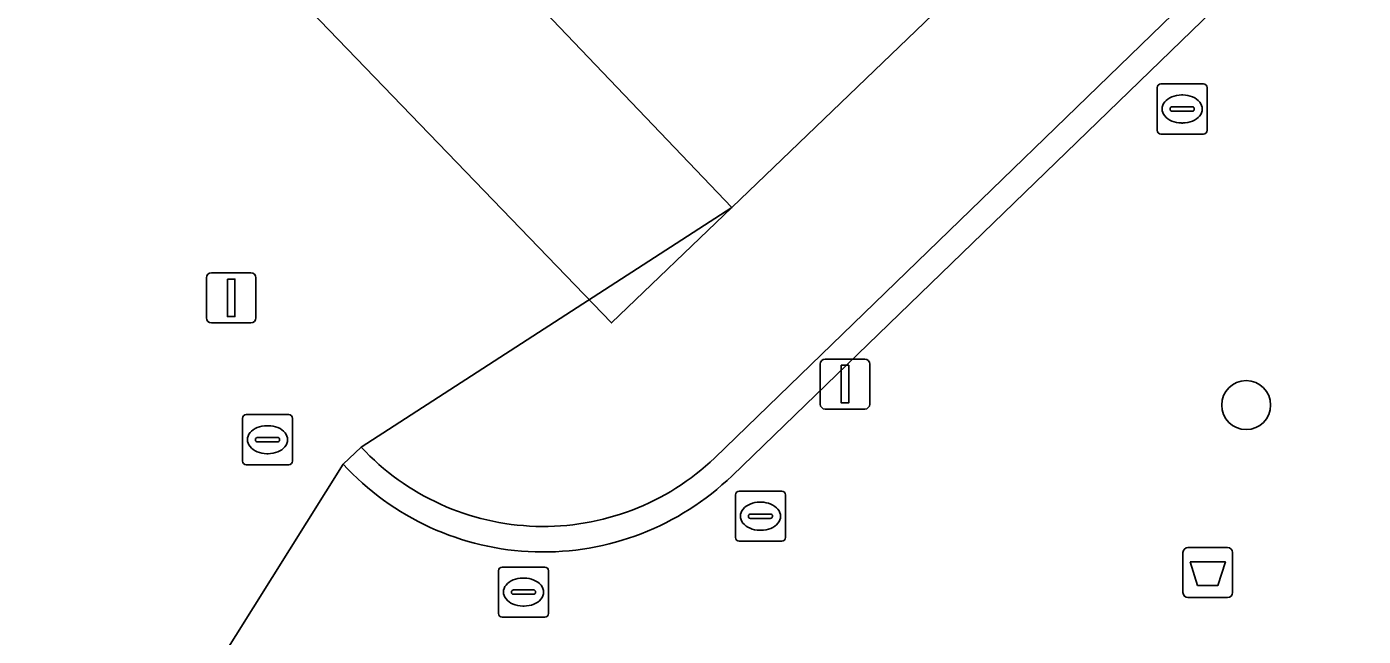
# Model space of a CAD drawing. Extents: x 161087 to 161926, y 382572 to 383873.
# Drawn here: x 161339.62 to 161366.32, y 383430.09 to 383442.27 of the extents above; entities that cross this region are included whole.
import ezdxf

# ---------------------------------------------------------------- set-up
doc = ezdxf.new("R2010")
doc.units = 0
for name, color, linetype in [('IMGEO_Afvalbak', 7, 'Continuous'), ('IMGEO_Boom', 7, 'Continuous'), ('IMGEO_Kolk', 7, 'Continuous'), ('IMGEO_Lichtmast', 7, 'Continuous'), ('IMGEO_Pand', 7, 'Continuous'), ('IMGEO_Pand_overbouw', 7, 'Continuous'), ('IMGEO_Rioolput', 7, 'Continuous'), ('IMGEO_Voetgangersgebied_open', 7, 'Continuous')]:
    doc.layers.add(name, color=color, linetype=linetype)

msp = doc.modelspace()

# ---------------------------------------------------------------- linework, layer by layer
at = {"layer": 'IMGEO_Afvalbak'}
for p, q in [((161362.821, 383431.863), (161363.611, 383431.863)), ((161363.611, 383431.863), (161362.821, 383431.863)), ((161362.721, 383430.963), (161362.721, 383431.763)), ((161362.721, 383431.763), (161362.721, 383430.963)), ((161363.711, 383431.763), (161363.711, 383430.963)), ((161363.711, 383430.963), (161363.711, 383431.763)), ((161363.611, 383430.863), (161362.821, 383430.863)), ((161362.821, 383430.863), (161363.611, 383430.863))]:
    msp.add_line(p, q, dxfattribs=at)
msp.add_lwpolyline([(161362.864, 383431.577), (161363.568, 383431.577), (161363.419, 383431.107), (161363.013, 383431.107), (161362.864, 383431.577)], dxfattribs=at)
for centre, start, end in [((161362.821, 383431.763), 90, 180), ((161362.821, 383431.763), 90, 180), ((161363.611, 383431.763), 0, 90), ((161363.611, 383431.763), 360, 90), ((161362.821, 383430.963), 180, 270), ((161362.821, 383430.963), 180, 270), ((161363.611, 383430.963), 270, 0), ((161363.611, 383430.963), 270, 0)]:
    msp.add_arc(centre, 0.1, start, end, dxfattribs=at)
at = {"layer": 'IMGEO_Boom'}
msp.add_circle((161363.984, 383434.71), 0.489, dxfattribs=at)
at = {"layer": 'IMGEO_Kolk'}
for p, q in [((161362.205, 383440.198), (161362.205, 383441.05)), ((161362.28, 383441.124), (161363.132, 383441.124)), ((161363.206, 383441.05), (161363.206, 383440.198)), ((161362.507, 383440.667), (161362.905, 383440.667)), ((161362.693, 383440.904), (161362.718, 383440.904)), ((161362.464, 383440.618), (161362.464, 383440.63)), ((161362.902, 383440.581), (161362.504, 383440.581)), ((161362.948, 383440.63), (161362.948, 383440.618)), ((161363.132, 383440.124), (161362.28, 383440.124)), ((161362.716, 383440.344), (161362.691, 383440.344)), ((161344.006, 383434.518), (161344.858, 383434.518)), ((161343.931, 383433.592), (161343.931, 383434.444)), ((161344.419, 383434.298), (161344.444, 383434.298)), ((161344.932, 383434.444), (161344.932, 383433.592)), ((161344.19, 383434.012), (161344.19, 383434.024)), ((161344.628, 383433.975), (161344.23, 383433.975)), ((161344.233, 383434.061), (161344.631, 383434.061)), ((161344.674, 383434.024), (161344.674, 383434.012)), ((161344.442, 383433.738), (161344.417, 383433.738)), ((161344.858, 383433.518), (161344.006, 383433.518)), ((161353.779, 383432.064), (161353.779, 383432.916)), ((161353.854, 383432.99), (161354.706, 383432.99)), ((161354.78, 383432.916), (161354.78, 383432.064)), ((161354.267, 383432.77), (161354.292, 383432.77)), ((161354.038, 383432.484), (161354.038, 383432.496)), ((161354.476, 383432.447), (161354.078, 383432.447)), ((161354.081, 383432.533), (161354.479, 383432.533)), ((161354.522, 383432.496), (161354.522, 383432.484)), ((161354.29, 383432.21), (161354.265, 383432.21)), ((161354.706, 383431.99), (161353.854, 383431.99))]:
    msp.add_line(p, q, dxfattribs=at)
for points in [[(161362.205, 383440.198), (161362.205, 383441.05)], [(161362.28, 383441.124), (161363.132, 383441.124)], [(161363.206, 383441.05), (161363.206, 383440.198)], [(161363.132, 383440.124), (161362.28, 383440.124)], [(161344.006, 383434.518), (161344.858, 383434.518)], [(161343.931, 383433.592), (161343.931, 383434.444)], [(161344.932, 383434.444), (161344.932, 383433.592)], [(161344.858, 383433.518), (161344.006, 383433.518)], [(161353.779, 383432.064), (161353.779, 383432.916)], [(161353.854, 383432.99), (161354.706, 383432.99)], [(161354.78, 383432.916), (161354.78, 383432.064)], [(161354.706, 383431.99), (161353.854, 383431.99)]]:
    msp.add_lwpolyline(points, dxfattribs=at)
for centre, radius, start, end in [((161362.282, 383441.048), 0.0765, 91.552, 178.448), ((161362.282, 383441.048), 0.0765, 91.552, 178.448), ((161363.13, 383441.048), 0.0765, 1.552, 88.448), ((161363.13, 383441.048), 0.0765, 1.552, 88.448), ((161362.504, 383440.627), 0.0403, 85.8775, 175.7526), ((161362.909, 383440.629), 0.0386, 1.7309, 96.639), ((161362.501, 383440.617), 0.0366, 178.938, 274.7102), ((161362.905, 383440.624), 0.043, 264.8664, 352.4533), ((161362.282, 383440.2), 0.0765, 181.552, 268.448), ((161362.282, 383440.2), 0.0765, 181.552, 268.448), ((161363.13, 383440.2), 0.0765, 271.552, 358.448), ((161363.13, 383440.2), 0.0765, 271.552, 358.448), ((161344.008, 383434.442), 0.0765, 91.552, 178.448), ((161344.008, 383434.442), 0.0765, 91.552, 178.448), ((161344.856, 383434.442), 0.0765, 1.552, 88.448), ((161344.856, 383434.442), 0.0765, 1.552, 88.448), ((161344.23, 383434.021), 0.0403, 85.8775, 175.7526), ((161344.227, 383434.011), 0.0366, 178.938, 274.7102), ((161344.631, 383434.018), 0.043, 264.8664, 352.4533), ((161344.635, 383434.023), 0.0386, 1.7309, 96.639), ((161344.008, 383433.594), 0.0765, 181.552, 268.448), ((161344.008, 383433.594), 0.0765, 181.552, 268.448), ((161344.856, 383433.594), 0.0765, 271.552, 358.448), ((161344.856, 383433.594), 0.0765, 271.552, 358.448), ((161353.856, 383432.914), 0.0765, 91.552, 178.448), ((161353.856, 383432.914), 0.0765, 91.552, 178.448), ((161354.704, 383432.914), 0.0765, 1.552, 88.448), ((161354.704, 383432.914), 0.0765, 1.552, 88.448), ((161354.078, 383432.493), 0.0403, 85.8775, 175.7526), ((161354.075, 383432.483), 0.0366, 178.938, 274.7102), ((161354.479, 383432.49), 0.043, 264.8664, 352.4533), ((161354.483, 383432.495), 0.0386, 1.7309, 96.639), ((161353.856, 383432.066), 0.0765, 181.552, 268.448), ((161353.856, 383432.066), 0.0765, 181.552, 268.448), ((161354.704, 383432.066), 0.0765, 271.552, 358.448), ((161354.704, 383432.066), 0.0765, 271.552, 358.448)]:
    msp.add_arc(centre, radius, start, end, dxfattribs=at)
for centre, major_axis, ratio, start_param, end_param in [((161362.692, 383440.624), (-0.387, 0.002), 0.722429, 4.712389, 7.853982), ((161362.717, 383440.624), (-0.39, 0.002), 0.717154, 1.570796, 4.712389), ((161344.418, 383434.018), (-0.387, 0.002), 0.722429, 4.712389, 7.853982), ((161344.443, 383434.018), (-0.39, 0.002), 0.717154, 1.570796, 4.712389), ((161354.266, 383432.49), (-0.387, 0.002), 0.722429, 4.712389, 7.853982), ((161354.291, 383432.49), (-0.39, 0.002), 0.717154, 1.570796, 4.712389)]:
    msp.add_ellipse(centre, major_axis=major_axis, ratio=ratio, start_param=start_param, end_param=end_param, dxfattribs=at)
at = {"layer": 'IMGEO_Lichtmast'}
for p, q in [((161343.21, 383436.452), (161343.21, 383437.252)), ((161343.21, 383437.252), (161343.21, 383436.452)), ((161343.31, 383437.352), (161344.1, 383437.352)), ((161344.1, 383437.352), (161343.31, 383437.352)), ((161344.2, 383437.252), (161344.2, 383436.452)), ((161344.2, 383436.452), (161344.2, 383437.252)), ((161344.1, 383436.352), (161343.31, 383436.352)), ((161343.31, 383436.352), (161344.1, 383436.352)), ((161355.574, 383435.629), (161356.364, 383435.629)), ((161356.364, 383435.629), (161355.574, 383435.629)), ((161355.474, 383434.729), (161355.474, 383435.529)), ((161355.474, 383435.529), (161355.474, 383434.729)), ((161356.464, 383435.529), (161356.464, 383434.729)), ((161356.464, 383434.729), (161356.464, 383435.529)), ((161356.364, 383434.629), (161355.574, 383434.629)), ((161355.574, 383434.629), (161356.364, 383434.629))]:
    msp.add_line(p, q, dxfattribs=at)
for points in [[(161343.63, 383437.227), (161343.78, 383437.227), (161343.78, 383436.477), (161343.63, 383436.477), (161343.63, 383437.227)], [(161355.894, 383435.504), (161356.044, 383435.504), (161356.044, 383434.754), (161355.894, 383434.754), (161355.894, 383435.504)]]:
    msp.add_lwpolyline(points, dxfattribs=at)
for centre, start, end in [((161343.31, 383437.252), 90, 180), ((161343.31, 383437.252), 90, 180), ((161344.1, 383437.252), 0, 90), ((161344.1, 383437.252), 360, 90), ((161343.31, 383436.452), 180, 270), ((161343.31, 383436.452), 180, 270), ((161344.1, 383436.452), 270, 0), ((161344.1, 383436.452), 270, 0), ((161355.574, 383435.529), 90, 180), ((161355.574, 383435.529), 90, 180), ((161356.364, 383435.529), 0, 90), ((161356.364, 383435.529), 360, 90), ((161355.574, 383434.729), 180, 270), ((161355.574, 383434.729), 180, 270), ((161356.364, 383434.729), 270, 0), ((161356.364, 383434.729), 270, 0)]:
    msp.add_arc(centre, 0.1, start, end, dxfattribs=at)
at = {"layer": 'IMGEO_Pand'}
msp.add_lwpolyline([(161356.509, 383448.497), (161359.582, 383451.432), (161356.246, 383454.992), (161354.389, 383456.793), (161351.327, 383454.008), (161352.118, 383451.031), (161347.149, 383446.288), (161346.767, 383445.924), (161346.827, 383445.861), (161353.706, 383438.659), (161360.067, 383444.772)], close=True, dxfattribs=at)
at = {"layer": 'IMGEO_Pand_overbouw'}
msp.add_lwpolyline([(161346.827, 383445.861), (161344.385, 383443.529), (161351.305, 383436.352), (161353.706, 383438.659)], close=True, dxfattribs=at)
at = {"layer": 'IMGEO_Rioolput'}
for p, q in [((161349.045, 383430.548), (161349.045, 383431.4)), ((161349.12, 383431.474), (161349.972, 383431.474)), ((161350.046, 383431.4), (161350.046, 383430.548)), ((161349.533, 383431.254), (161349.558, 383431.254)), ((161349.304, 383430.968), (161349.304, 383430.98)), ((161349.742, 383430.931), (161349.344, 383430.931)), ((161349.347, 383431.017), (161349.745, 383431.017)), ((161349.788, 383430.98), (161349.788, 383430.968)), ((161349.556, 383430.694), (161349.531, 383430.694)), ((161349.972, 383430.474), (161349.12, 383430.474))]:
    msp.add_line(p, q, dxfattribs=at)
for points in [[(161349.045, 383430.548), (161349.045, 383431.4)], [(161349.12, 383431.474), (161349.972, 383431.474)], [(161350.046, 383431.4), (161350.046, 383430.548)], [(161349.972, 383430.474), (161349.12, 383430.474)]]:
    msp.add_lwpolyline(points, dxfattribs=at)
for centre, radius, start, end in [((161349.122, 383431.398), 0.0765, 91.552, 178.448), ((161349.122, 383431.398), 0.0765, 91.552, 178.448), ((161349.97, 383431.398), 0.0765, 1.552, 88.448), ((161349.97, 383431.398), 0.0765, 1.552, 88.448), ((161349.344, 383430.977), 0.0403, 85.8775, 175.7526), ((161349.341, 383430.967), 0.0366, 178.938, 274.7102), ((161349.745, 383430.974), 0.043, 264.8664, 352.4533), ((161349.749, 383430.979), 0.0386, 1.7309, 96.639), ((161349.122, 383430.55), 0.0765, 181.552, 268.448), ((161349.122, 383430.55), 0.0765, 181.552, 268.448), ((161349.97, 383430.55), 0.0765, 271.552, 358.448), ((161349.97, 383430.55), 0.0765, 271.552, 358.448)]:
    msp.add_arc(centre, radius, start, end, dxfattribs=at)
for centre, major_axis, ratio, start_param, end_param in [((161349.532, 383430.974), (-0.387, 0.002), 0.722429, 4.712389, 7.853982), ((161349.557, 383430.974), (-0.39, 0.002), 0.717154, 1.570796, 4.712389)]:
    msp.add_ellipse(centre, major_axis=major_axis, ratio=ratio, start_param=start_param, end_param=end_param, dxfattribs=at)
at = {"layer": 'IMGEO_Voetgangersgebied_open'}
for points in [[(161396.908, 383480.42), (161391.391, 383475.063), (161385.608, 383469.448), (161379.834, 383463.842), (161375.198, 383459.41), (161369.691, 383454.15), (161369.372, 383453.845), (161363.012, 383447.772), (161363.096, 383447.683), (161360.067, 383444.772), (161353.706, 383438.659), (161346.303, 383433.87)], [(161336.288, 383418.128), (161345.94, 383433.532), (161346.303, 383433.87), (161353.706, 383438.659), (161346.827, 383445.861), (161346.767, 383445.924), (161344.83, 383448.05), (161342.849, 383456.151), (161340.152, 383466.811), (161337.846, 383475.923)], [(161381.044, 383459.759), (161380.682, 383460.119), (161374.218, 383453.857), (161353.368, 383433.657)], [(161353.368, 383433.657), (161374.218, 383453.857), (161380.682, 383460.119), (161381.044, 383459.759), (161374.578, 383453.499), (161353.712, 383433.298)], [(161353.712, 383433.298), (161374.578, 383453.499), (161381.044, 383459.759)], [(161346.303, 383433.87), (161345.94, 383433.532)], [(161345.94, 383433.532), (161336.288, 383418.128), (161345.61, 383413.66)]]:
    msp.add_lwpolyline(points, dxfattribs=at)
for centre, radius, start, end in [((161349.941, 383437.254), 4.969, 222.9332, 313.613), ((161349.941, 383437.254), 4.969, 222.9332, 313.613), ((161349.94, 383437.206), 5.431, 222.5636, 313.9873), ((161349.94, 383437.206), 5.431, 222.5636, 313.9873)]:
    msp.add_arc(centre, radius, start, end, dxfattribs=at)

doc.saveas('drawing.dxf')
